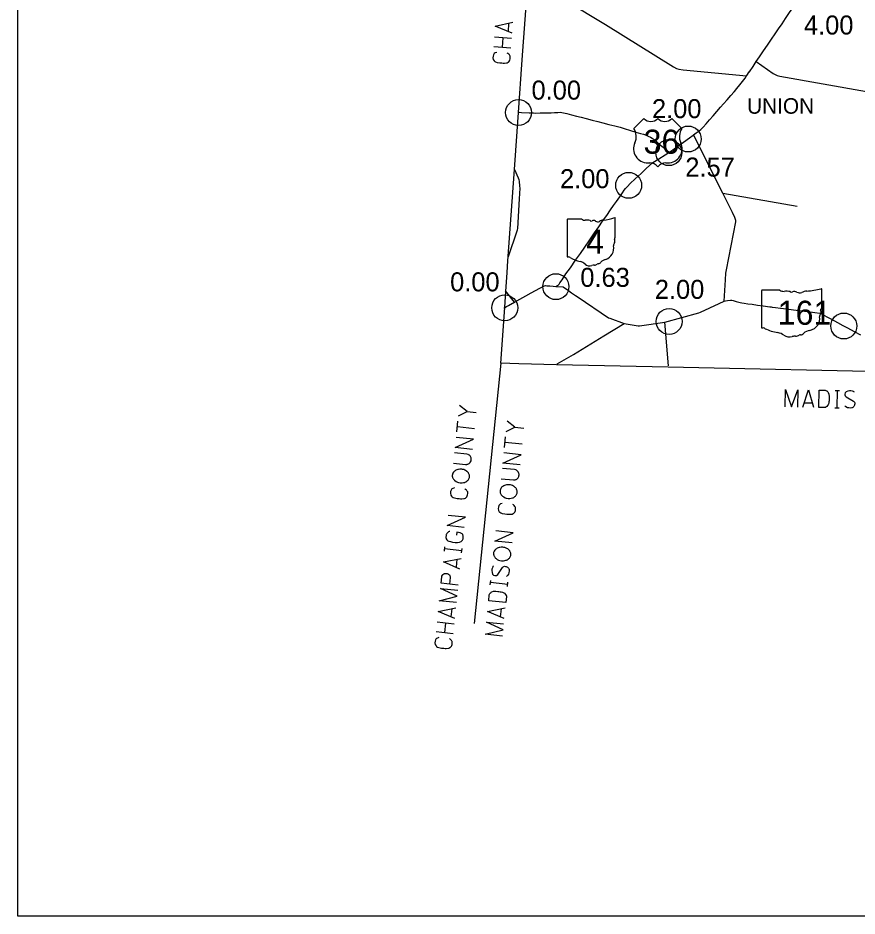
# Model space of a CAD drawing. Extents: x 1659811 to 1934326, y 644115 to 934867.
# Drawn here: x 1659811 to 1708356, y 738617 to 790558 of the extents above; entities that cross this region are included whole.
import ezdxf

# ---------------------------------------------------------------- set-up
doc = ezdxf.new("R2010")
doc.units = 0
for name, color, linetype in [('Default', 7, 'Continuous'), ('GM_X_Adjacent_County_Text', 7, 'Continuous'), ('GM_X_County', 7, 'Continuous'), ('GM_X_County_Road', 7, 'Continuous'), ('GM_X_State_Route', 7, 'Continuous'), ('GM_X_State_Shield', 7, 'Continuous'), ('GM_X_Township_Road', 7, 'Continuous'), ('GM_X_Township_Text', 7, 'Continuous'), ('GM_X_US_Route', 7, 'Continuous'), ('GM_X_US_Shield', 7, 'Continuous'), ('SC_Scratch1', 7, 'Continuous')]:
    doc.layers.add(name, color=color, linetype=linetype)

msp = doc.modelspace()

# ---------------------------------------------------------------- linework, layer by layer
at = {"layer": 'Default'}
for centre in [(1688773, 785086), (1698587, 783557), (1697468, 782768), (1695144, 780878), (1690936, 775019), (1687973, 773793), (1697482, 773003), (1707589, 772744)]:
    msp.add_circle(centre, 750, dxfattribs=at)
at = {"layer": 'GM_X_Adjacent_County_Text'}
for p, q in [((1688200, 790246), (1688166, 789783)), ((1688373, 789373), (1687376, 789446)), ((1687871, 789410), (1687831, 788868)), ((1687336, 788904), (1688334, 788832)), ((1687754, 770588), (1686198, 755542)), ((1707091, 769015), (1707343, 769010)), ((1707198, 768013), (1707217, 769013)), ((1705761, 768276), (1705297, 768285)), ((1685804, 767792), (1686321, 767739)), ((1707072, 768015), (1707323, 768010)), ((1685199, 766612), (1685263, 767231)), ((1685232, 766926), (1686226, 766823)), ((1688567, 766894), (1689084, 766840)), ((1687962, 765714), (1688026, 766332)), ((1687994, 766027), (1688989, 765924)), ((1684485, 759721), (1684511, 759972)), ((1685492, 759743), (1684498, 759846)), ((1685479, 759618), (1685505, 759868)), ((1685204, 759251), (1685156, 758789)), ((1687139, 757772), (1687165, 758023)), ((1688147, 757795), (1687152, 757898)), ((1688134, 757669), (1688160, 757920)), ((1684907, 756384), (1684859, 755922)), ((1687763, 756386), (1687716, 755924)), ((1685053, 755506), (1684059, 755609)), ((1684552, 755558), (1684496, 755018)), ((1684003, 755069), (1684997, 754966))]:
    msp.add_line(p, q, dxfattribs=at)
for points in [[(1688396, 789687), (1687421, 790074), (1688441, 790308)], [(1687509, 788568), (1687420, 788535), (1687370, 788499), (1687336, 788462), (1687318, 788432), (1687296, 788346), (1687290, 788260), (1687313, 788148), (1687356, 788082), (1687393, 788047), (1687445, 788012), (1687530, 787982), (1687686, 787963), (1687804, 787954), (1687883, 787949), (1687954, 787951), (1688081, 787966), (1688106, 787972), (1688163, 787999), (1688204, 788028), (1688248, 788080), (1688267, 788126), (1688287, 788188), (1688292, 788258), (1688289, 788330), (1688283, 788354), (1688270, 788386), (1688241, 788420), (1688204, 788462), (1688159, 788497), (1688122, 788523)], [(1704198, 768070), (1704217, 769070), (1704560, 768063), (1704926, 769056), (1704907, 768056)], [(1705214, 768050), (1705548, 769044), (1705836, 768039)], [(1706170, 769032), (1706516, 769026), (1706547, 769017), (1706586, 769001), (1706610, 768985), (1706641, 768953), (1706664, 768928), (1706687, 768896), (1706732, 768801), (1706753, 768659), (1706751, 768549), (1706750, 768494), (1706741, 768423), (1706732, 768352), (1706722, 768282), (1706714, 768242), (1706689, 768188), (1706673, 768156), (1706616, 768095), (1706560, 768048), (1706545, 768041), (1706529, 768033), (1706497, 768026), (1706151, 768033), (1706170, 769032)], [(1708199, 768923), (1708184, 768939), (1708160, 768955), (1708090, 768980), (1708004, 768998), (1707941, 768999), (1707917, 768999), (1707814, 768977), (1707727, 768932), (1707671, 768870), (1707654, 768807), (1707653, 768760), (1707667, 768697), (1707729, 768640), (1708158, 768396), (1708196, 768364), (1708212, 768332), (1708226, 768284), (1708226, 768237), (1708217, 768190), (1708208, 768159), (1708192, 768120), (1708175, 768089), (1708159, 768065), (1708135, 768042), (1708111, 768027), (1708080, 768012), (1708056, 768004), (1707985, 767998), (1707875, 768000), (1707804, 768017), (1707703, 768074), (1707641, 768122)], [(1685296, 767544), (1685804, 767792), (1685357, 768140)], [(1688058, 766646), (1688567, 766894), (1688120, 767241)], [(1686100, 765609), (1685106, 765712), (1686161, 766196), (1685167, 766299)], [(1685012, 764811), (1685710, 764739), (1685781, 764740), (1685805, 764745), (1685846, 764757), (1685879, 764769), (1685913, 764789), (1685930, 764803), (1685939, 764810), (1685965, 764839), (1685983, 764861), (1686002, 764891), (1686023, 764936), (1686036, 764982), (1686040, 765029), (1686037, 765077), (1686033, 765109), (1686014, 765159), (1685995, 765200), (1685967, 765235), (1685931, 765270), (1685886, 765299), (1685849, 765318), (1685771, 765334), (1685074, 765407)], [(1688863, 764710), (1687868, 764813), (1688924, 765297), (1687929, 765400)], [(1684940, 764035), (1684945, 764011), (1684951, 763987), (1684970, 763945), (1684983, 763920), (1685011, 763877), (1685039, 763843), (1685053, 763825), (1685082, 763799), (1685156, 763751), (1685231, 763712), (1685300, 763689), (1685401, 763671), (1685511, 763667), (1685592, 763683), (1685657, 763699), (1685690, 763712), (1685732, 763731), (1685774, 763759), (1685800, 763780), (1685826, 763801), (1685853, 763830), (1685880, 763866), (1685919, 763934), (1685931, 763972), (1685939, 764050), (1685934, 764082), (1685930, 764115), (1685918, 764155), (1685899, 764197), (1685886, 764222), (1685872, 764247), (1685851, 764273), (1685822, 764300), (1685800, 764318), (1685779, 764336), (1685757, 764354), (1685712, 764383), (1685660, 764412), (1685599, 764434), (1685545, 764447), (1685537, 764448), (1685482, 764454), (1685435, 764459), (1685372, 764457), (1685307, 764448), (1685259, 764437), (1685201, 764420), (1685152, 764401), (1685101, 764367), (1685066, 764339), (1685032, 764311), (1685005, 764282), (1684977, 764237), (1684956, 764192), (1684943, 764146), (1684938, 764091), (1684940, 764035)], [(1687775, 763912), (1688472, 763840), (1688544, 763841), (1688568, 763846), (1688609, 763858), (1688642, 763870), (1688675, 763890), (1688693, 763904), (1688701, 763912), (1688728, 763940), (1688746, 763962), (1688765, 763992), (1688786, 764037), (1688798, 764083), (1688803, 764130), (1688800, 764178), (1688795, 764210), (1688777, 764260), (1688757, 764301), (1688729, 764336), (1688693, 764371), (1688649, 764400), (1688611, 764419), (1688534, 764435), (1687837, 764508)], [(1687703, 763136), (1687708, 763112), (1687713, 763088), (1687733, 763046), (1687746, 763021), (1687773, 762978), (1687802, 762944), (1687816, 762927), (1687844, 762900), (1687919, 762853), (1687994, 762813), (1688063, 762790), (1688164, 762772), (1688274, 762768), (1688355, 762784), (1688420, 762801), (1688453, 762813), (1688494, 762833), (1688537, 762860), (1688563, 762881), (1688589, 762902), (1688615, 762931), (1688643, 762968), (1688682, 763035), (1688694, 763073), (1688702, 763151), (1688697, 763184), (1688692, 763216), (1688681, 763257), (1688661, 763298), (1688648, 763323), (1688635, 763348), (1688614, 763374), (1688585, 763401), (1688563, 763419), (1688541, 763437), (1688519, 763455), (1688475, 763484), (1688422, 763513), (1688361, 763535), (1688307, 763549), (1688300, 763549), (1688245, 763555), (1688198, 763560), (1688134, 763558), (1688070, 763549), (1688021, 763539), (1687964, 763521), (1687915, 763502), (1687864, 763468), (1687829, 763440), (1687795, 763412), (1687768, 763383), (1687739, 763338), (1687719, 763293), (1687706, 763247), (1687700, 763192), (1687703, 763136)], [(1685062, 763381), (1684972, 763351), (1684921, 763317), (1684886, 763281), (1684867, 763251), (1684842, 763167), (1684833, 763080), (1684853, 762968), (1684894, 762900), (1684929, 762865), (1684981, 762828), (1685065, 762795), (1685221, 762771), (1685338, 762759), (1685416, 762751), (1685488, 762751), (1685615, 762762), (1685640, 762767), (1685698, 762793), (1685740, 762820), (1685785, 762871), (1685806, 762916), (1685828, 762977), (1685835, 763048), (1685835, 763119), (1685829, 763143), (1685817, 763176), (1685789, 763211), (1685754, 763254), (1685710, 763290), (1685673, 763318)], [(1687825, 762482), (1687735, 762452), (1687684, 762418), (1687648, 762382), (1687629, 762352), (1687605, 762268), (1687596, 762182), (1687616, 762069), (1687656, 762001), (1687692, 761966), (1687744, 761929), (1687828, 761896), (1687983, 761872), (1688101, 761860), (1688179, 761852), (1688250, 761853), (1688378, 761863), (1688403, 761868), (1688461, 761894), (1688503, 761921), (1688548, 761972), (1688568, 762018), (1688591, 762079), (1688598, 762149), (1688597, 762220), (1688592, 762245), (1688579, 762278), (1688551, 762312), (1688516, 762355), (1688473, 762392), (1688436, 762419)], [(1685633, 761098), (1684638, 761201), (1685694, 761685), (1684699, 761788)], [(1684800, 760852), (1684760, 760848), (1684718, 760829), (1684675, 760794), (1684623, 760744), (1684603, 760706), (1684592, 760676), (1684579, 760629), (1684569, 760535), (1684573, 760495), (1684578, 760471), (1684591, 760438), (1684631, 760371), (1684682, 760326), (1684742, 760296), (1684827, 760271), (1684951, 760243), (1685115, 760226), (1685249, 760220), (1685354, 760240), (1685453, 760278), (1685488, 760313), (1685524, 760357), (1685565, 760440), (1685574, 760526), (1685567, 760614), (1685554, 760647), (1685542, 760680), (1685514, 760714), (1685470, 760751), (1685403, 760789), (1685207, 760810), (1685190, 760645)], [(1688396, 760199), (1687401, 760302), (1688457, 760786), (1687462, 760889)], [(1687329, 759526), (1687334, 759502), (1687340, 759477), (1687359, 759436), (1687372, 759411), (1687400, 759368), (1687428, 759334), (1687442, 759316), (1687471, 759290), (1687545, 759242), (1687620, 759203), (1687689, 759180), (1687790, 759162), (1687900, 759158), (1687981, 759173), (1688046, 759190), (1688079, 759203), (1688121, 759222), (1688163, 759250), (1688189, 759271), (1688215, 759292), (1688242, 759321), (1688269, 759357), (1688308, 759425), (1688320, 759463), (1688328, 759541), (1688323, 759573), (1688319, 759605), (1688307, 759646), (1688288, 759688), (1688274, 759713), (1688261, 759738), (1688240, 759764), (1688211, 759791), (1688189, 759809), (1688167, 759827), (1688145, 759845), (1688101, 759873), (1688048, 759902), (1687987, 759925), (1687934, 759938), (1687926, 759939), (1687871, 759945), (1687824, 759950), (1687760, 759948), (1687696, 759939), (1687648, 759928), (1687590, 759910), (1687541, 759892), (1687490, 759858), (1687455, 759829), (1687421, 759801), (1687394, 759772), (1687365, 759728), (1687345, 759683), (1687332, 759636), (1687327, 759581), (1687329, 759526)], [(1685383, 758686), (1684421, 759102), (1685447, 759305)], [(1687324, 758869), (1687307, 758855), (1687289, 758833), (1687258, 758765), (1687233, 758681), (1687227, 758618), (1687224, 758595), (1687237, 758491), (1687275, 758399), (1687332, 758338), (1687393, 758316), (1687440, 758311), (1687505, 758320), (1687566, 758377), (1687846, 758784), (1687881, 758820), (1687914, 758832), (1687963, 758843), (1688010, 758838), (1688056, 758825), (1688086, 758814), (1688124, 758794), (1688153, 758776), (1688175, 758757), (1688196, 758731), (1688210, 758706), (1688222, 758673), (1688227, 758649), (1688228, 758578), (1688217, 758468), (1688194, 758399), (1688128, 758303), (1688075, 758245)], [(1685287, 757762), (1684292, 757865), (1684331, 758241), (1684343, 758279), (1684365, 758332), (1684383, 758354), (1684401, 758376), (1684443, 758403), (1684485, 758423), (1684549, 758432), (1684643, 758422), (1684674, 758411), (1684719, 758391), (1684771, 758354), (1684791, 758320), (1684804, 758295), (1684816, 758254), (1684817, 758190), (1684778, 757815)], [(1685182, 756751), (1684188, 756855), (1685220, 757112), (1684261, 757559), (1685255, 757456)], [(1687044, 756856), (1687080, 757201), (1687091, 757231), (1687111, 757269), (1687129, 757291), (1687163, 757319), (1687189, 757340), (1687223, 757360), (1687322, 757397), (1687465, 757406), (1687575, 757395), (1687630, 757389), (1687700, 757374), (1687769, 757359), (1687839, 757344), (1687877, 757332), (1687930, 757303), (1687959, 757284), (1688016, 757222), (1688058, 757163), (1688064, 757146), (1688070, 757130), (1688075, 757098), (1688039, 756753), (1687044, 756856)], [(1685086, 755820), (1684123, 756236), (1685150, 756438)], [(1687942, 755821), (1686980, 756238), (1688006, 756440)], [(1687838, 754811), (1686843, 754914), (1687875, 755171), (1686916, 755619), (1687911, 755516)], [(1684165, 754728), (1684075, 754697), (1684024, 754663), (1683989, 754627), (1683970, 754598), (1683945, 754513), (1683936, 754427), (1683956, 754314), (1683997, 754246), (1684032, 754211), (1684084, 754174), (1684168, 754142), (1684323, 754118), (1684441, 754105), (1684519, 754097), (1684591, 754098), (1684718, 754108), (1684743, 754114), (1684801, 754139), (1684843, 754167), (1684888, 754217), (1684908, 754263), (1684931, 754324), (1684938, 754394), (1684937, 754466), (1684932, 754490), (1684920, 754523), (1684892, 754557), (1684856, 754601), (1684813, 754637), (1684776, 754664)]]:
    msp.add_lwpolyline(points, dxfattribs=at)
at = {"layer": 'GM_X_County'}
msp.add_lwpolyline([(1711635, 770051), (1697436, 770362), (1690970, 770502), (1688794, 770548), (1687754, 770588), (1687972, 773803), (1688036, 774749), (1688090, 775547), (1688110, 775836), (1688158, 776519), (1688534, 781789), (1688769, 785094), (1688986, 788144), (1689326, 792827)], dxfattribs=at)
at = {"layer": 'GM_X_County_Road'}
for points in [[(1689346, 792884), (1693794, 790175), (1697731, 787738), (1697906, 787644), (1698048, 787591), (1698305, 787550), (1701968, 787212)], [(1702528, 788044), (1703513, 787354), (1703617, 787283), (1703731, 787228), (1703884, 787184), (1708902, 786299), (1709049, 786249), (1709194, 786135), (1709288, 786028), (1709403, 785886), (1709431, 785856), (1709485, 785811), (1711258, 785087), (1711298, 785076), (1711393, 785079), (1712229, 785073)], [(1700672, 774181), (1700740, 775418), (1700772, 775802), (1700800, 775998), (1701343, 778760), (1701350, 778845), (1701293, 779024), (1701149, 779315), (1700598, 780431), (1698900, 783797)], [(1697447, 770445), (1697239, 772958)], [(1691014, 770558), (1691945, 771102), (1693706, 772168), (1694874, 772882)]]:
    msp.add_lwpolyline(points, dxfattribs=at)
at = {"layer": 'GM_X_State_Route'}
for points in [[(1688485, 774090), (1688536, 774118), (1688841, 774285), (1689195, 774478), (1689505, 774651), (1689760, 774795), (1689997, 774924), (1690191, 775030), (1690265, 775058), (1690326, 775077), (1690402, 775075), (1690589, 775059), (1690775, 775045), (1690934, 775029), (1690987, 775058), (1691056, 775099), (1691101, 775152), (1691115, 775169), (1691169, 775236), (1691289, 775406), (1691358, 775513), (1691514, 775750), (1691771, 776116), (1692074, 776546), (1692351, 776938), (1692602, 777306), (1692888, 777727), (1693174, 778137), (1693417, 778481), (1693632, 778799), (1693881, 779134), (1694101, 779464), (1694273, 779713), (1694436, 779946), (1694626, 780214), (1694779, 780441), (1694884, 780593), (1694967, 780698), (1695067, 780805), (1695223, 780978), (1695520, 781253), (1695857, 781568), (1696155, 781848), (1696348, 782034), (1696462, 782135), (1696535, 782189), (1696887, 782413), (1697247, 782640), (1697465, 782778)], [(1690934, 775029), (1691346, 775002), (1691661, 774787), (1691842, 774665), (1692071, 774510), (1692231, 774401), (1693968, 773224), (1694045, 773186), (1694874, 772882), (1695699, 772753), (1695770, 772753), (1697239, 772958), (1699199, 773497), (1699294, 773533), (1700387, 774047)], [(1688076, 773862), (1688109, 773880), (1688196, 773929), (1688421, 774055), (1688471, 774083), (1688485, 774090)], [(1700387, 774047), (1700672, 774181)], [(1700672, 774181), (1700737, 774201), (1700867, 774218), (1701031, 774239), (1701105, 774233), (1701187, 774213), (1701371, 774163), (1701586, 774108), (1701693, 774081), (1701823, 774060), (1702034, 774028), (1702281, 773998), (1702600, 773953), (1702927, 773907), (1703313, 773852), (1703381, 773843), (1703447, 773835)], [(1687922, 773776), (1688076, 773862)], [(1703447, 773835), (1703642, 773809), (1703923, 773774), (1704278, 773732), (1704682, 773679), (1705141, 773618), (1705488, 773572), (1705910, 773514), (1706213, 773477), (1706263, 773466), (1706342, 773424), (1706608, 773282), (1706877, 773139), (1707218, 772951), (1707540, 772778), (1707813, 772633), (1708186, 772432), (1708563, 772234)]]:
    msp.add_lwpolyline(points, dxfattribs=at)
at = {"layer": 'GM_X_State_Shield'}
for p, q in [((1691586, 778888), (1691586, 776774)), ((1692429, 778924), (1691614, 778924)), ((1694370, 777871), (1694370, 778976)), ((1694370, 777871), (1694370, 777871)), ((1702831, 774778), (1702831, 772665)), ((1703885, 774814), (1702865, 774814)), ((1706311, 773761), (1706311, 774867)), ((1706311, 773761), (1706311, 773761))]:
    msp.add_line(p, q, dxfattribs=at)
for centre, radius, start, end in [((1691618, 778892), 32.3, 98.1301, 188.1301), ((1692623, 779169), 313, 231.6195, 271.1119), ((1692727, 777737), 1123, 80.4867, 94.9883), ((1692982, 778903), 90.3, 219.7921, 297.1024), ((1693114, 778659), 188, 54.4667, 119.1411), ((1693357, 778994), 226, 233.8562, 294.8282), ((1693755, 778278), 594, 97.3462, 120.7689), ((1693379, 781805), 2953, 275.8445, 288.9065), ((1694340, 778981), 31, 351.8621, 97.738), ((1694363, 777790), 48, 107.944, 210.337), ((1694058, 777650), 288, 340.033, 23.6496), ((1694337, 777866), 33.2, 289.6038, 7.7341), ((1693544, 777268), 739, 292.3089, 8.9858), ((1694482, 777408), 210, 136.8065, 186.9296), ((1691618, 776770), 32.5, 171.9584, 258.3066), ((1691623, 776986), 248, 267.339, 280.6039), ((1691674, 776652), 89.5, 29.7484, 93.2717), ((1692805, 778551), 2132, 240.4129, 257.1985), ((1693855, 776181), 404, 94.4031, 142.5768), ((1692169, 775825), 667, 47.1842, 75.836), ((1692890, 776642), 423, 230.7004, 286.2918), ((1693135, 775911), 348, 85.6951, 111.2099), ((1693166, 776484), 226, 268.777, 315.5493), ((1693370, 776279), 63.5, 65.7517, 132.6484), ((1693343, 776569), 239, 282.8732, 323.2771)]:
    msp.add_arc(centre, radius, start, end, dxfattribs=at)
for centre, major_axis, start_param, end_param in [((1702871, 774782), (40.3, 0), 1.712693, 3.28349), ((1704127, 775060), (391, 0), 4.042523, 4.731795), ((1704257, 773628), (1404, 0), 1.404758, 1.657858), ((1704576, 774793), (113, 0), 3.836095, 5.185415), ((1704741, 774549), (235, 0), 0.950623, 2.079405), ((1705044, 774884), (282, 0), 4.081561, 5.145723), ((1705542, 774169), (743, 0), 1.699011, 2.107814), ((1705072, 777695), (3691, 0), 4.814394, 5.042369), ((1706273, 774871), (38.7, 0), 6.141152, 7.989035), ((1706450, 773299), (262, 0), 2.387724, 3.262537), ((1706302, 773680), (60, 0), 1.883978, 3.671073), ((1705921, 773540), (360, 0), 5.934695, 6.695948), ((1706270, 773757), (41.5, 0), 5.05454, 6.418171), ((1705278, 773158), (923, 0), 5.101752, 6.440018), ((1702871, 772660), (40.7, 0), 3.00124, 4.508301), ((1702877, 772876), (310, 0), 4.665946, 4.897461), ((1702941, 772543), (112, 0), 0.519207, 1.627899), ((1704354, 774441), (2665, 0), 4.195997, 4.488961), ((1705668, 772071), (506, 0), 1.647645, 2.488434), ((1703559, 771715), (834, 0), 0.823519, 1.323587), ((1704461, 772532), (529, 0), 4.026481, 4.996735), ((1704767, 771802), (435, 0), 1.495662, 1.94098), ((1704806, 772374), (282, 0), 4.691044, 5.507374), ((1705061, 772169), (79.4, 0), 1.147584, 2.315152), ((1705027, 772460), (298, 0), 4.937069, 5.64225)]:
    msp.add_ellipse(centre, major_axis=major_axis, ratio=0.8, start_param=start_param, end_param=end_param, dxfattribs=at)
at = {"layer": 'GM_X_Township_Road'}
for points in [[(1688197, 776764), (1688697, 778256), (1688708, 778302), (1688725, 778384), (1688834, 780100), (1688860, 780718), (1688854, 780839), (1688824, 781114), (1688806, 781201), (1688771, 781288), (1688567, 781776)], [(1700598, 780431), (1704886, 779664)], [(1688536, 774118), (1688025, 774780)]]:
    msp.add_lwpolyline(points, dxfattribs=at)
at = {"layer": 'GM_X_US_Route'}
for points in [[(1702119, 787435), (1702127, 787448), (1702338, 787760), (1702528, 788044), (1702716, 788315), (1702949, 788657), (1703171, 788981), (1703414, 789335), (1703619, 789637), (1703813, 789929), (1704015, 790215), (1704222, 790530), (1704456, 790871), (1704677, 791195), (1704875, 791485), (1705102, 791813), (1705328, 792119), (1705502, 792353), (1705730, 792659), (1705973, 792995), (1706124, 793204), (1706126, 793207)], [(1701258, 786314), (1701395, 786474), (1701582, 786690), (1701727, 786875), (1701876, 787078), (1701968, 787212), (1701984, 787235), (1702118, 787434), (1702119, 787435)], [(1698900, 783797), (1699056, 783908), (1699230, 784037), (1699316, 784110), (1699448, 784239), (1699623, 784433), (1699828, 784666), (1700034, 784906), (1700243, 785144), (1700463, 785398), (1700628, 785583), (1700842, 785831), (1701045, 786067), (1701240, 786293), (1701254, 786309), (1701258, 786314)], [(1688817, 785119), (1688951, 785100), (1689385, 785075), (1689634, 785062), (1689770, 785061), (1690015, 785064), (1690334, 785072), (1690664, 785080), (1690861, 785092), (1691051, 785100), (1691178, 785102), (1691276, 785091), (1691366, 785076), (1691565, 785028), (1691839, 784960), (1692129, 784885), (1692397, 784813), (1692681, 784738), (1693036, 784643), (1693356, 784563), (1693654, 784492), (1693999, 784401), (1694341, 784313), (1694649, 784233), (1694891, 784160), (1695247, 784056), (1695565, 783958), (1695822, 783882), (1695996, 783832), (1696156, 783786), (1696275, 783729), (1696411, 783659), (1696511, 783601), (1696613, 783534), (1696710, 783453), (1696877, 783304), (1697074, 783127), (1697272, 782952), (1697465, 782778)], [(1697465, 782778), (1697708, 782939), (1698016, 783160), (1698319, 783375), (1698655, 783618), (1698870, 783776), (1698900, 783797)]]:
    msp.add_lwpolyline(points, dxfattribs=at)
at = {"layer": 'GM_X_US_Shield'}
for p, q in [((1696019, 784736), (1695439, 784156)), ((1698223, 784156), (1697643, 784736)), ((1696251, 782183), (1696367, 782183)), ((1697295, 782183), (1697411, 782183))]:
    msp.add_line(p, q, dxfattribs=at)
for centre, radius, start, end in [((1696425, 785150), 580, 225.573, 314.427), ((1697237, 785150), 580, 225.573, 314.427), ((1694774, 783690), 812, 334.5471, 35.0009), ((1698889, 783690), 812, 144.9991, 205.4529), ((1696242, 782995), 812, 154.8319, 270.6383), ((1697420, 782995), 812, 269.3617, 25.1681), ((1696367, 781603), 580, 36.8699, 90), ((1697295, 781603), 580, 90, 143.1301)]:
    msp.add_arc(centre, radius, start, end, dxfattribs=at)
at = {"layer": 'SC_Scratch1'}
msp.add_lwpolyline([(1659811, 738617), (1659811, 934867), (1794311, 934867), (1794311, 738617)], close=True, dxfattribs=at)

# ---------------------------------------------------------------- texts
at = {"layer": 'Default'}
for s, p in [('4.00', (1705286, 789601)), ('0.00', (1689523, 785836)), ('2.00', (1696493, 784764)), ('2.57', (1698421, 781384)), ('2.00', (1691172, 780714)), ('0.63', (1692346, 775007)), ('0.00', (1684813, 774746)), ('2.00', (1696658, 774311))]:
    msp.add_text(s, height=1100, dxfattribs=at).set_placement(p)
at = {"layer": 'GM_X_State_Shield'}
for s, height, p in [('4', 1392, (1692682, 776923)), ('161', 1392.2, (1703762, 772814))]:
    msp.add_text(s, height=height, dxfattribs=at).set_placement(p)
at = {"layer": 'GM_X_Township_Text'}
msp.add_text('UNION', height=900, rotation=0, dxfattribs=at).set_placement((1701995, 785019))
at = {"layer": 'GM_X_US_Shield'}
msp.add_text('36', height=1392.2, dxfattribs=at).set_placement((1696004, 782706))

doc.saveas('drawing.dxf')
